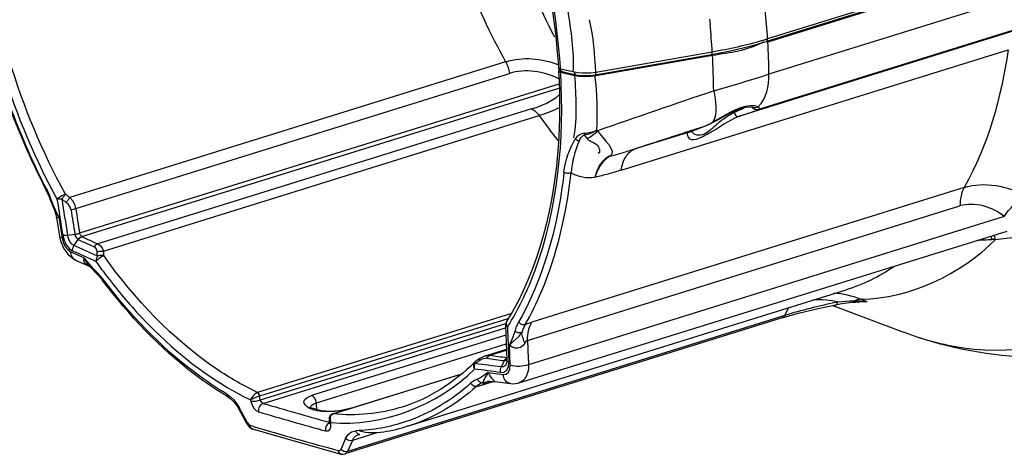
# Paper-space layout 'Sheet' of a CAD drawing. Header units: inches. Extents: x 0.2 to 10.8, y 0.2 to 8.3.
# Tile 290 of 545: x 4.683 to 5.274, y 6.307 to 6.568. Entities that reach past the tile are written whole.
import ezdxf

# ---------------------------------------------------------------- set-up
doc = ezdxf.new("R2010")
doc.units = ezdxf.units.IN
doc.header["$MEASUREMENT"] = 0
doc.layers.get('0').update_dxf_attribs({"lineweight": 5})

psp = doc.layouts.new('Sheet')

# ---------------------------------------------------------------- linework, layer by layer
at = {"color": 0, "linetype": 'ByBlock', "lineweight": -3}
for p, q in [((5.383026, 6.632987), (5.131198, 6.554615)), ((5.383747, 6.634535), (5.131919, 6.556162)), ((5.383862, 6.632614), (5.132034, 6.554241)), ((5.384553, 6.613376), (5.132725, 6.535003)), ((5.097053, 6.568091), (5.097376, 6.564934)), ((5.126638, 6.514088), (5.297163, 6.567158)), ((5.282405, 6.561821), (5.114516, 6.509572)), ((5.044075, 6.477432), (5.276221, 6.549679)), ((5.028381, 6.534651), (5.098293, 6.546852)), ((5.098711, 6.54833), (5.028799, 6.536129)), ((5.028882, 6.534202), (5.098826, 6.546409)), ((4.974641, 6.542476), (4.713001, 6.46105)), ((5.006432, 6.538608), (5.006336, 6.538836)), ((5.006818, 6.537471), (5.006451, 6.536937)), ((5.006953, 6.537531), (5.006818, 6.537471)), ((5.006953, 6.537531), (5.007465, 6.537036)), ((5.007566, 6.538082), (5.007215, 6.538175)), ((5.015935, 6.536156), (5.007566, 6.538082)), ((5.007778, 6.537296), (5.007566, 6.538082)), ((5.008333, 6.536695), (5.007778, 6.537296)), ((4.716553, 6.454462), (4.976889, 6.535482)), ((5.007465, 6.537036), (5.008499, 6.536629)), ((5.007681, 6.536171), (5.016049, 6.534245)), ((5.008499, 6.536629), (5.016868, 6.534704)), ((5.018232, 6.535771), (5.015935, 6.536156)), ((5.016049, 6.534245), (5.018864, 6.533801)), ((5.025527, 6.533779), (5.028882, 6.534202)), ((5.028799, 6.536129), (5.025854, 6.535738)), ((5.006524, 6.529105), (4.718923, 6.439599)), ((4.720219, 6.437525), (5.006548, 6.526634)), ((4.990216, 6.514154), (4.72988, 6.433134)), ((4.733189, 6.428742), (4.99483, 6.510169)), ((5.084178, 6.50013), (5.09264, 6.503278)), ((5.092639, 6.503278), (5.084395, 6.500607)), ((5.089957, 6.502319), (5.087525, 6.501428)), ((5.092568, 6.503255), (5.089957, 6.502319)), ((5.0992, 6.506346), (5.098906, 6.506188)), ((5.098906, 6.506188), (5.099271, 6.506248)), ((5.084178, 6.50013), (5.052361, 6.490228)), ((5.086054, 6.50088), (5.084178, 6.50013)), ((5.249915, 6.467046), (4.990325, 6.386257)), ((4.7012, 6.459697), (4.703349, 6.454413)), ((4.703345, 6.454428), (4.703776, 6.45339)), ((4.703349, 6.454413), (4.703442, 6.454206)), ((4.703842, 6.454629), (4.70395, 6.454388)), ((4.987768, 6.375152), (5.247359, 6.455941)), ((4.703442, 6.454206), (4.704534, 6.452106)), ((4.704534, 6.452106), (4.70638, 6.44921)), ((4.704973, 6.44894), (4.706759, 6.437767)), ((4.706224, 6.449533), (4.70638, 6.44921)), ((4.706226, 6.449534), (4.70638, 6.44921)), ((4.70638, 6.44921), (4.70837, 6.436806)), ((5.273994, 6.449515), (4.988359, 6.360622)), ((4.711646, 6.438418), (4.716045, 6.438997)), ((4.71604, 6.438996), (4.716081, 6.43886)), ((4.982626, 6.34968), (5.275639, 6.44087)), ((4.715561, 6.432152), (4.718047, 6.435783)), ((4.71797, 6.435837), (4.718047, 6.435783)), ((4.713569, 6.428487), (4.721629, 6.424807)), ((4.724861, 6.420904), (4.721629, 6.424807)), ((4.716525, 6.423458), (4.724251, 6.419944)), ((4.726272, 6.419294), (4.724861, 6.420904)), ((4.726909, 6.418606), (4.726272, 6.419294)), ((4.72583, 6.418698), (4.728751, 6.415661)), ((4.728453, 6.417067), (4.726909, 6.418606)), ((4.729278, 6.416266), (4.728453, 6.417067)), ((4.731311, 6.414059), (4.729278, 6.416266)), ((4.731856, 6.413405), (4.731311, 6.414059)), ((4.732799, 6.412202), (4.731856, 6.413405)), ((4.91578, 6.323659), (5.179043, 6.40559)), ((5.17105, 6.396271), (5.213532, 6.380155)), ((5.181161, 6.398767), (5.174138, 6.398248)), ((5.183386, 6.398832), (5.181161, 6.398767)), ((5.184718, 6.398838), (5.183386, 6.398832)), ((5.186226, 6.398819), (5.184718, 6.398838)), ((5.187907, 6.398763), (5.186226, 6.398819)), ((5.191637, 6.398448), (5.18731, 6.398411)), ((5.18798, 6.398369), (5.187511, 6.398413)), ((5.191637, 6.398448), (5.187872, 6.399926)), ((5.191637, 6.398448), (5.187907, 6.398763)), ((4.977605, 6.391226), (4.825764, 6.34397)), ((5.142279, 6.390243), (4.879803, 6.308557)), ((5.142279, 6.390243), (5.144546, 6.394854)), ((4.827003, 6.341921), (4.976102, 6.388323)), ((4.974655, 6.385238), (4.827363, 6.339399)), ((5.140636, 6.388713), (4.878213, 6.307043)), ((4.974572, 6.384266), (4.9754, 6.363356)), ((4.975184, 6.384127), (4.975765, 6.383221)), ((4.829083, 6.33738), (4.974632, 6.382677)), ((4.974795, 6.378421), (4.858195, 6.342133)), ((4.861038, 6.337702), (4.975003, 6.37317)), ((4.977449, 6.360359), (4.97697, 6.372334)), ((4.962611, 6.366029), (4.975131, 6.369925)), ((4.965184, 6.366283), (4.975154, 6.369385)), ((4.957128, 6.361771), (4.956437, 6.361314)), ((4.957039, 6.362899), (4.956581, 6.362596)), ((4.959232, 6.364362), (4.957039, 6.362899)), ((4.960656, 6.363962), (4.959114, 6.363096)), ((4.972096, 6.359269), (4.973995, 6.363072)), ((4.973993, 6.363067), (4.974105, 6.363068)), ((4.974105, 6.363068), (4.974981, 6.363289)), ((4.974981, 6.363289), (4.97555, 6.364014)), ((4.975178, 6.364501), (4.97535, 6.364593)), ((4.975349, 6.362262), (4.975227, 6.36167)), ((4.9754, 6.363356), (4.975353, 6.362289)), ((4.976322, 6.359585), (4.976584, 6.362312)), ((4.976539, 6.363402), (4.976584, 6.362312)), ((4.870768, 6.331064), (4.947064, 6.354808)), ((4.871082, 6.331095), (4.946933, 6.354701)), ((4.964069, 6.355928), (4.97305, 6.354766)), ((4.960665, 6.34854), (4.967207, 6.350576)), ((4.963751, 6.350462), (4.96495, 6.350613)), ((4.96495, 6.350613), (4.965288, 6.350633)), ((4.965266, 6.350631), (4.968089, 6.35052)), ((4.968091, 6.350518), (4.977654, 6.349265)), ((4.807378, 6.342952), (4.809467, 6.341451)), ((4.826901, 6.341885), (4.821574, 6.339534)), ((4.821574, 6.339534), (4.821756, 6.338559)), ((4.827363, 6.339399), (4.826901, 6.341885)), ((4.861399, 6.333248), (4.861038, 6.337702)), ((4.814519, 6.333959), (4.819231, 6.325171)), ((4.819645, 6.325685), (4.814929, 6.334472)), ((4.869903, 6.330302), (4.86931, 6.32908)), ((4.870879, 6.331023), (4.869903, 6.330302)), ((4.871082, 6.331095), (4.870768, 6.331064)), ((4.819645, 6.325685), (4.8204, 6.324672)), ((4.8204, 6.324672), (4.820834, 6.324334)), ((4.820834, 6.324334), (4.821278, 6.324131)), ((4.868731, 6.325787), (4.868067, 6.325325)), ((4.868189, 6.326263), (4.868801, 6.326093)), ((4.868624, 6.327808), (4.868752, 6.325911)), ((4.868625, 6.327803), (4.86886, 6.32697)), ((4.868752, 6.325911), (4.86871, 6.325236)), ((4.86886, 6.32697), (4.869738, 6.325851)), ((4.86931, 6.32908), (4.869237, 6.327518)), ((4.869237, 6.327518), (4.869738, 6.325851)), ((4.869801, 6.324909), (4.869738, 6.325851)), ((4.823216, 6.323566), (4.821278, 6.324131)), ((4.896782, 6.319584), (4.882664, 6.31519)), ((4.885109, 6.319969), (4.884648, 6.320999)), ((4.885825, 6.319217), (4.885109, 6.319969)), ((4.886199, 6.318668), (4.887102, 6.318817)), ((4.878491, 6.316413), (4.875625, 6.30978)), ((4.882664, 6.31519), (4.879803, 6.308557))]:
    psp.add_line(p, q, dxfattribs=at)
for points in [[(5.131198, 6.554615), (5.131359, 6.554686), (5.131801, 6.555252), (5.131919, 6.556162)], [(5.098292, 6.546852), (5.109497, 6.549015), (5.121516, 6.551852), (5.131198, 6.554615)], [(5.098293, 6.546852), (5.098426, 6.546919), (5.098665, 6.547437), (5.098711, 6.54833)], [(5.006336, 6.53884), (5.00666, 6.53782), (5.006953, 6.537531)], [(5.007215, 6.538175), (5.006899, 6.53829), (5.006631, 6.538433), (5.006432, 6.538608)], [(5.006451, 6.536937), (5.006748, 6.536526), (5.007681, 6.536171)], [(5.016862, 6.534705), (5.01672, 6.534751), (5.016174, 6.535268), (5.015935, 6.536156)], [(5.016862, 6.534705), (5.018154, 6.534459), (5.021029, 6.534182), (5.024109, 6.534189), (5.027156, 6.534462), (5.028381, 6.534651)], [(5.025854, 6.535738), (5.023076, 6.535573), (5.020574, 6.535591), (5.018232, 6.535771)], [(5.018864, 6.533801), (5.022105, 6.533643), (5.025527, 6.533779)], [(5.028381, 6.534651), (5.028515, 6.534718), (5.028754, 6.535236), (5.028799, 6.536129)], [(5.099271, 6.506248), (5.101958, 6.507663), (5.106591, 6.510183), (5.111155, 6.512543), (5.115377, 6.514324), (5.118681, 6.515201), (5.120934, 6.515402), (5.122502, 6.515265), (5.122999, 6.515146)], [(5.092639, 6.503278), (5.094959, 6.504191), (5.097836, 6.505526), (5.099273, 6.506249)], [(5.021706, 6.499539), (5.02014, 6.499204), (5.018713, 6.498487), (5.017451, 6.497478), (5.016338, 6.496239)], [(5.018758, 6.494813), (5.019228, 6.49583), (5.019768, 6.496742), (5.020406, 6.49752), (5.021166, 6.498134), (5.02208, 6.498466)], [(5.029447, 6.50142), (5.027058, 6.500118), (5.024549, 6.499118), (5.02208, 6.498466)], [(4.698436, 6.466091), (4.69912, 6.464711), (4.700536, 6.461454), (4.701199, 6.459697)], [(4.705311, 6.460059), (4.705916, 6.460629), (4.706646, 6.461181), (4.707451, 6.461698), (4.708329, 6.462186), (4.709312, 6.462651), (4.710341, 6.463037)], [(4.716553, 6.454462), (4.715941, 6.456754), (4.714746, 6.459), (4.713001, 6.46105)], [(4.713683, 6.453781), (4.713214, 6.455289), (4.712265, 6.456749), (4.710878, 6.458041)], [(4.703776, 6.45339), (4.704607, 6.450753), (4.704973, 6.44894)], [(4.70638, 6.44921), (4.705512, 6.448775), (4.705065, 6.448748), (4.704973, 6.44894)], [(4.706759, 6.437767), (4.707418, 6.434924), (4.709203, 6.430667), (4.711849, 6.426944), (4.715222, 6.424146), (4.716512, 6.423464)], [(4.70837, 6.436806), (4.709089, 6.434118), (4.710291, 6.431669), (4.711839, 6.429717), (4.713569, 6.428487)], [(4.708756, 6.438442), (4.70955, 6.435406), (4.710915, 6.432599), (4.712687, 6.430373), (4.714637, 6.429001)], [(4.715561, 6.432153), (4.714269, 6.433093), (4.713096, 6.434584), (4.71219, 6.436439), (4.711646, 6.438418)], [(4.716045, 6.438997), (4.717099, 6.439159), (4.718062, 6.439392), (4.718909, 6.439686)], [(4.716081, 6.43886), (4.716524, 6.437605), (4.717198, 6.436527), (4.71797, 6.435837)], [(4.720224, 6.437526), (4.719739, 6.437998), (4.719272, 6.438746), (4.718928, 6.439601)], [(4.72943, 6.428351), (4.729145, 6.429736), (4.728532, 6.430775), (4.727658, 6.431416)], [(4.72988, 6.433134), (4.731285, 6.432201), (4.732418, 6.43072), (4.733189, 6.428742)], [(4.72422, 6.419958), (4.723863, 6.420131), (4.722614, 6.420957), (4.72178, 6.421998), (4.72144, 6.423284), (4.721628, 6.424807)], [(4.725824, 6.418706), (4.725177, 6.419474), (4.724461, 6.420402), (4.72384, 6.421264), (4.7233, 6.422053), (4.722832, 6.422773), (4.722426, 6.423427), (4.722046, 6.424067), (4.721628, 6.424807)], [(4.728725, 6.422589), (4.729496, 6.423633), (4.730669, 6.424695), (4.73204, 6.425593), (4.733375, 6.426174)], [(4.724223, 6.419965), (4.724422, 6.419863), (4.724949, 6.419517), (4.725568, 6.418977), (4.725824, 6.418706)], [(4.728751, 6.415661), (4.72849, 6.416069), (4.728453, 6.417067)], [(4.728763, 6.41565), (4.730047, 6.414375), (4.731979, 6.412171), (4.732737, 6.411199)], [(4.732738, 6.411199), (4.732651, 6.411378), (4.732799, 6.412202)], [(5.140636, 6.388713), (5.149559, 6.391299), (5.161321, 6.394216), (5.172906, 6.396663)], [(5.172907, 6.396663), (5.173635, 6.397159), (5.174138, 6.398248)], [(5.172907, 6.396663), (5.176367, 6.39729), (5.180978, 6.397943), (5.183182, 6.398168)], [(5.183182, 6.398168), (5.183292, 6.398312), (5.183386, 6.398832)], [(5.183182, 6.398168), (5.184567, 6.398277), (5.18731, 6.398411)], [(5.187872, 6.399926), (5.185642, 6.399683), (5.183386, 6.398832)], [(5.191637, 6.398448), (5.191374, 6.398386), (5.191057, 6.398339), (5.190654, 6.398304), (5.190156, 6.398285), (5.189551, 6.398287), (5.188829, 6.398313), (5.18798, 6.398369)], [(5.140636, 6.388713), (5.141477, 6.389182), (5.142279, 6.390243)], [(4.975176, 6.386535), (4.975101, 6.386404), (4.97489, 6.385718), (4.974913, 6.38496), (4.975184, 6.384127)], [(4.98642, 6.384703), (4.987765, 6.385309), (4.989072, 6.385829), (4.990325, 6.386257)], [(4.97697, 6.372334), (4.978841, 6.374173), (4.980764, 6.375968), (4.982688, 6.377804), (4.984261, 6.379819)], [(4.986166, 6.373634), (4.984979, 6.372061), (4.983581, 6.370996), (4.982011, 6.370486), (4.980313, 6.370549), (4.978581, 6.371193), (4.97697, 6.372334)], [(4.986166, 6.373634), (4.986672, 6.374369), (4.987217, 6.374909), (4.987768, 6.375152)], [(4.962615, 6.366025), (4.962349, 6.365938), (4.960014, 6.364853), (4.959231, 6.364361)], [(4.962612, 6.366029), (4.963463, 6.366238), (4.965184, 6.366283)], [(4.955951, 6.362081), (4.955315, 6.360874), (4.955343, 6.359471), (4.955956, 6.358031)], [(4.963289, 6.364472), (4.96208, 6.364423), (4.960656, 6.363962)], [(4.975227, 6.36167), (4.974549, 6.360262), (4.973461, 6.359433), (4.972096, 6.359269)], [(4.97305, 6.354766), (4.974879, 6.354986), (4.976313, 6.35609), (4.977206, 6.357944), (4.977449, 6.360359)], [(4.973996, 6.363072), (4.974541, 6.363896), (4.975178, 6.364501)], [(4.964069, 6.355928), (4.962738, 6.35496), (4.962202, 6.354574), (4.961607, 6.354151), (4.960968, 6.353714), (4.960329, 6.3533), (4.959733, 6.352941), (4.95919, 6.352639), (4.958704, 6.352393), (4.958217, 6.352172), (4.957662, 6.351947)], [(4.964069, 6.355928), (4.963783, 6.355439), (4.962567, 6.353344)], [(4.964069, 6.355928), (4.965105, 6.354058), (4.966169, 6.352568), (4.967081, 6.351503), (4.967735, 6.350846), (4.968062, 6.350548)], [(4.971585, 6.355996), (4.973658, 6.356214), (4.975305, 6.35746), (4.976322, 6.359585)], [(4.957662, 6.351947), (4.957278, 6.351792), (4.956862, 6.35161), (4.956411, 6.351393), (4.95592, 6.351131), (4.955389, 6.350817), (4.954821, 6.35044), (4.954223, 6.349993), (4.953605, 6.34947)], [(4.957306, 6.34768), (4.955994, 6.347657), (4.954654, 6.348306), (4.953605, 6.34947)], [(4.960686, 6.349839), (4.96037, 6.349705), (4.960026, 6.349546), (4.959652, 6.349356), (4.959244, 6.349129), (4.958802, 6.348855), (4.958327, 6.348526), (4.957826, 6.348137), (4.957306, 6.347679)], [(4.960688, 6.34984), (4.959522, 6.349986), (4.958439, 6.35074), (4.957663, 6.351947)], [(4.962567, 6.353344), (4.962218, 6.352718), (4.961893, 6.35209), (4.961617, 6.351507), (4.961392, 6.351009), (4.961216, 6.350604), (4.961075, 6.350287), (4.960916, 6.35004), (4.96069, 6.34984)], [(4.97766, 6.349264), (4.979018, 6.349166), (4.982246, 6.349572), (4.982629, 6.349684)], [(4.808166, 6.341192), (4.807966, 6.341337), (4.807517, 6.342013), (4.807378, 6.342952)], [(4.82556, 6.343898), (4.824384, 6.343234), (4.823199, 6.34218), (4.822202, 6.340881), (4.821574, 6.339534)], [(4.861038, 6.337702), (4.86073, 6.339186), (4.860085, 6.340542), (4.859197, 6.341575), (4.858195, 6.342133)], [(4.808169, 6.34119), (4.809266, 6.340446), (4.811488, 6.338359), (4.813595, 6.335542), (4.814518, 6.333959)], [(4.809467, 6.341451), (4.811457, 6.339498), (4.813296, 6.33715), (4.814929, 6.334472)], [(4.821756, 6.338559), (4.822403, 6.336446), (4.823484, 6.334538), (4.824848, 6.333096), (4.826303, 6.33231)], [(4.829083, 6.33738), (4.828431, 6.337769), (4.827802, 6.338502), (4.827363, 6.339399)], [(4.814518, 6.333959), (4.814553, 6.3341), (4.814929, 6.334472)], [(4.87052, 6.330976), (4.869361, 6.330157), (4.868748, 6.329013), (4.868625, 6.3278)], [(4.819231, 6.325171), (4.819267, 6.325313), (4.819645, 6.325685)], [(4.819231, 6.325171), (4.819392, 6.324886), (4.820706, 6.323256), (4.822369, 6.322203), (4.822777, 6.322062)], [(4.866473, 6.320897), (4.867881, 6.32088), (4.868996, 6.321635), (4.869663, 6.323047), (4.869801, 6.324909)], [(4.822777, 6.322062), (4.822171, 6.322381), (4.821582, 6.323119), (4.821278, 6.324131)], [(4.822784, 6.32206), (4.839911, 6.317097), (4.858356, 6.311857), (4.875736, 6.307016)], [(4.878491, 6.316413), (4.880023, 6.318841), (4.882118, 6.320403), (4.884648, 6.320999)], [(4.882664, 6.31519), (4.883528, 6.316727), (4.884667, 6.317883), (4.886044, 6.318617), (4.8862, 6.318669)], [(4.887102, 6.318817), (4.886699, 6.318845), (4.885825, 6.319217)], [(4.882664, 6.31519), (4.881628, 6.315024), (4.880481, 6.315195), (4.879383, 6.315681), (4.878491, 6.316413)], [(4.874234, 6.309085), (4.874511, 6.309038), (4.87475, 6.309047), (4.874955, 6.309098), (4.875131, 6.309182), (4.875282, 6.309292), (4.875413, 6.309427), (4.875527, 6.309589), (4.875625, 6.30978)], [(4.875736, 6.307017), (4.87511, 6.307341), (4.874532, 6.308075), (4.874234, 6.309085)], [(4.879803, 6.308557), (4.878765, 6.308389), (4.877616, 6.308561), (4.876518, 6.309047), (4.875625, 6.30978)], [(4.875736, 6.307017), (4.877156, 6.306856), (4.878225, 6.307047)], [(4.878225, 6.307047), (4.878312, 6.307076), (4.878695, 6.307258), (4.879027, 6.307498), (4.879319, 6.307791), (4.879577, 6.308141), (4.879803, 6.308557)]]:
    psp.add_lwpolyline(points, dxfattribs=at)
for centre, radius, start, end in [((4.668495, 6.527473), 0.464312, 3.542474, 5.716126), ((4.644758, 6.520192), 0.454824, 3.546891, 5.645407), ((4.689608, 6.528707), 0.443163, 0.81399, 3.303008), ((4.666644, 6.521444), 0.432902, 0.474553, 3.305976), ((4.627786, 6.51431), 0.380523, 3.581675, 3.713156), ((4.572246, 8.340147), 1.890156, 286.198373, 287.249029), ((12.205687, -14.234704), 21.942286, 108.8963215, 109.08882), ((5.268761, 6.702046), 0.334448, 215.009662, 218.199767), ((5.04843, 6.519767), 0.0264, 224.025134, 225.190373), ((4.653611, 6.443407), 0.05079, 26.834608, 27.284468), ((10.521278, 7.37589), 5.887633, 188.9487941, 189.1618172), ((10.524945, 7.375891), 5.888404, 188.94755, 189.1608502), ((5.005717, 6.61795), 0.341785, 217.011988, 217.137654), ((5.267473, 5.942544), 0.465164, 101.574882, 101.764241), ((4.978569, 6.384416), 0.004, 147.99702, 182.157733), ((10.445626, 6.58698), 5.473655, 182.133351, 182.340969), ((4.958786, 6.359259), 0.004, 123.451842, 135.14509), ((4.96617, 6.331723), 0.018928, 92.733842, 97.123107), ((5.779293, 9.605654), 3.403603, 253.788873, 254.473257), ((5.75204, 9.514324), 3.313942, 253.778797, 254.500799), ((5.799574, 9.666865), 3.48295, 253.720345, 254.592815)]:
    psp.add_arc(centre, radius, start, end, dxfattribs=at)
for points in [[(4.956129, 6.711488), (4.984893, 6.658906), (5.00259, 6.598653), (5.006336, 6.538836)], [(5.007511, 6.538953), (5.00362, 6.598903), (4.985892, 6.659245), (4.957157, 6.712004)], [(5.004143, 6.557236), (4.985768, 6.592243), (4.972167, 6.630129), (4.963777, 6.668765)], [(4.93322, 6.650411), (4.941977, 6.612883), (4.955909, 6.576154), (4.974641, 6.542476)], [(4.654555, 6.634618), (4.65817, 6.57686), (4.674671, 6.518779), (4.701375, 6.467437)], [(4.710341, 6.463037), (4.682677, 6.513607), (4.665357, 6.571261), (4.660834, 6.628726)], [(4.659465, 6.575721), (4.667517, 6.537783), (4.680657, 6.500559), (4.698436, 6.466091)], [(4.698751, 6.46669), (4.681084, 6.500941), (4.668028, 6.53793), (4.660027, 6.575629)], [(5.011901, 6.573347), (5.01377, 6.561194), (5.015752, 6.548873), (5.015075, 6.536595)], [(5.028799, 6.536129), (5.02814, 6.546712), (5.027415, 6.557381), (5.025057, 6.567719)], [(5.12874, 6.555201), (5.118887, 6.552309), (5.108826, 6.550095), (5.098711, 6.54833)], [(5.098826, 6.546409), (5.10909, 6.5482), (5.119999, 6.549187), (5.129069, 6.554317)], [(5.276221, 6.549679), (5.272236, 6.521049), (5.264081, 6.492244), (5.249915, 6.467046)], [(4.974639, 6.54248), (4.984735, 6.545622), (4.996554, 6.544738), (5.006307, 6.540654)], [(5.006606, 6.532309), (4.997678, 6.536728), (4.986357, 6.53858), (4.976889, 6.535482)], [(5.016049, 6.534245), (5.016764, 6.521825), (5.017646, 6.509167), (5.015412, 6.496928)], [(5.029447, 6.50142), (5.029736, 6.512368), (5.029925, 6.523431), (5.028249, 6.534254)], [(5.126257, 6.515451), (5.131205, 6.52021), (5.132822, 6.528139), (5.132725, 6.535003)], [(4.990216, 6.514154), (4.996126, 6.515994), (5.002061, 6.518541), (5.006779, 6.522547)], [(5.099531, 6.525029), (5.100636, 6.51889), (5.10228, 6.511625), (5.098993, 6.506323)], [(5.121407, 6.515972), (5.113362, 6.515365), (5.106296, 6.510185), (5.0992, 6.506346)], [(5.083663, 6.499193), (5.084738, 6.488396), (5.10426, 6.506028), (5.114516, 6.509572)], [(5.009674, 6.476293), (5.010457, 6.483259), (5.012952, 6.490102), (5.016337, 6.49624)], [(5.029825, 6.501036), (5.032989, 6.496326), (5.042068, 6.488774), (5.037278, 6.485732)], [(5.084396, 6.500608), (5.073718, 6.497148), (5.063039, 6.493689), (5.052361, 6.490228)], [(5.018757, 6.494813), (5.016215, 6.488813), (5.014373, 6.482361), (5.013975, 6.475857)], [(5.249915, 6.467046), (5.261785, 6.470764), (5.276152, 6.468109), (5.286855, 6.461772)], [(5.273994, 6.449515), (5.277047, 6.45459), (5.281591, 6.45906), (5.286855, 6.461772)], [(5.273994, 6.449515), (5.266974, 6.455358), (5.256079, 6.458655), (5.247359, 6.455941)], [(5.187872, 6.399926), (5.217327, 6.400513), (5.248025, 6.414794), (5.268618, 6.435863)], [(5.207655, 6.419451), (5.198888, 6.413497), (5.189162, 6.408739), (5.179043, 6.40559)], [(5.187872, 6.399926), (5.182726, 6.40196), (5.177183, 6.403169), (5.171659, 6.403497)], [(5.172633, 6.397937), (5.162414, 6.395809), (5.152245, 6.393345), (5.142279, 6.390243)], [(5.360511, 6.374092), (5.313691, 6.359521), (5.259378, 6.362763), (5.213532, 6.380155)], [(4.955951, 6.362081), (4.943928, 6.350006), (4.928744, 6.340255), (4.912472, 6.335197)], [(4.869738, 6.325851), (4.900302, 6.323236), (4.934312, 6.336293), (4.955956, 6.358031)], [(4.953605, 6.34947), (4.942462, 6.339407), (4.929104, 6.33127), (4.914878, 6.326468)], [(4.957306, 6.34768), (4.945438, 6.336962), (4.931049, 6.328411), (4.91578, 6.323659)], [(4.879583, 6.333799), (4.87286, 6.33248), (4.865593, 6.33167), (4.859032, 6.333639)], [(4.912471, 6.335196), (4.899232, 6.331081), (4.884884, 6.329791), (4.871082, 6.331095)], [(4.914878, 6.326468), (4.905176, 6.323193), (4.894882, 6.321364), (4.884648, 6.320999)], [(4.91578, 6.323659), (4.90657, 6.320792), (4.896334, 6.318219), (4.887, 6.32065)]]:
    psp.add_open_spline(points, degree=3, dxfattribs=at)
for points, knots in [([(5.13084, 6.55583), (5.130492, 6.555724), (5.129793, 6.555512), (5.129092, 6.555305), (5.12874, 6.555201)], [0, 0, 0, 0, 0.4979526, 1, 1, 1, 1]), ([(5.131919, 6.556162), (5.13174, 6.556107), (5.131381, 6.555995), (5.131021, 6.555885), (5.13084, 6.55583)], [0, 0, 0, 0, 0.4988939, 1, 1, 1, 1]), ([(5.129069, 6.554317), (5.129129, 6.554352), (5.129248, 6.55442), (5.129367, 6.55449), (5.129426, 6.554525)], [0, 0, 0, 0, 0.502355, 1, 1, 1, 1]), ([(4.974641, 6.542476), (4.975239, 6.541403), (4.976214, 6.539125), (4.976747, 6.536706), (4.976889, 6.535482)], [0, 0, 0, 0, 0.499283, 1, 1, 1, 1]), ([(5.00645, 6.536937), (5.007276, 6.52258), (5.007307, 6.471152), (4.994907, 6.418109), (4.975177, 6.386536)], [0, 0, 0, 0, 0.2786372, 1, 1, 1, 1]), ([(4.977118, 6.385425), (4.983096, 6.395337), (5.005131, 6.44245), (5.009987, 6.496094), (5.007681, 6.536171)], [0, 0, 0, 0, 0.2238167, 1, 1, 1, 1]), ([(4.990216, 6.514154), (4.991101, 6.513794), (4.992846, 6.512635), (4.9942, 6.511067), (4.99483, 6.510169)], [0, 0, 0, 0, 0.4654786, 1, 1, 1, 1]), ([(5.006843, 6.514825), (5.005028, 6.513944), (5.001075, 6.512245), (4.997009, 6.510843), (4.994832, 6.510166)], [0, 0, 0, 0, 0.4694208, 1, 1, 1, 1]), ([(5.111672, 6.512004), (5.112831, 6.512518), (5.114938, 6.513483), (5.117015, 6.514514), (5.117943, 6.515007)], [0, 0, 0, 0, 0.54671, 1, 1, 1, 1]), ([(5.123046, 6.516028), (5.122782, 6.516031), (5.122235, 6.516024), (5.121689, 6.515993), (5.121407, 6.515972)], [0, 0, 0, 0, 0.4820999, 1, 1, 1, 1]), ([(5.122443, 6.51521), (5.12256, 6.515082), (5.12281, 6.514838), (5.123089, 6.514629), (5.123235, 6.514534)], [0, 0, 0, 0, 0.4982071, 1, 1, 1, 1]), ([(5.126257, 6.515451), (5.125875, 6.515674), (5.124786, 6.515943), (5.123698, 6.51602), (5.123046, 6.516028)], [0, 0, 0, 0, 0.4041717, 1, 1, 1, 1]), ([(5.126257, 6.515451), (5.125816, 6.515187), (5.124754, 6.5148), (5.123616, 6.514929), (5.123069, 6.515123)], [0, 0, 0, 0, 0.4696699, 1, 1, 1, 1]), ([(5.12319, 6.512653), (5.123881, 6.512909), (5.12615, 6.513485), (5.124903, 6.513482), (5.12474, 6.513439)], [0, 0, 0, 0, 0.8134068, 1, 1, 1, 1]), ([(5.123235, 6.514534), (5.123752, 6.514198), (5.124903, 6.513785), (5.126109, 6.513914), (5.126638, 6.514088)], [0, 0, 0, 0, 0.5251396, 1, 1, 1, 1]), ([(5.126258, 6.515451), (5.126559, 6.515274), (5.127232, 6.514883), (5.126848, 6.514191), (5.126638, 6.514088)], [0, 0, 0, 0, 0.5989988, 1, 1, 1, 1]), ([(5.101926, 6.505413), (5.103496, 6.506729), (5.106572, 6.509177), (5.109951, 6.511241), (5.111672, 6.512005)], [0, 0, 0, 0, 0.5209372, 1, 1, 1, 1]), ([(5.111672, 6.512004), (5.112003, 6.511284), (5.112642, 6.510154), (5.11402, 6.50943), (5.114516, 6.509572)], [0, 0, 0, 0, 0.6059422, 1, 1, 1, 1]), ([(5.114516, 6.509572), (5.116091, 6.510119), (5.118987, 6.511134), (5.121877, 6.512166), (5.12319, 6.512653)], [0, 0, 0, 0, 0.5437329, 1, 1, 1, 1]), ([(5.092537, 6.498626), (5.094048, 6.499093), (5.096893, 6.501096), (5.099428, 6.50329), (5.1008, 6.50446)], [0, 0, 0, 0, 0.4672816, 1, 1, 1, 1]), ([(5.092568, 6.503255), (5.093247, 6.503497), (5.094622, 6.504051), (5.095962, 6.504683), (5.096644, 6.50502)], [0, 0, 0, 0, 0.4868788, 1, 1, 1, 1]), ([(5.096644, 6.50502), (5.097019, 6.505206), (5.097776, 6.50559), (5.098527, 6.505985), (5.098906, 6.506188)], [0, 0, 0, 0, 0.493928, 1, 1, 1, 1]), ([(5.098993, 6.506323), (5.098979, 6.5063), (5.09895, 6.506255), (5.098921, 6.50621), (5.098906, 6.506188)], [0, 0, 0, 0, 0.5029111, 1, 1, 1, 1]), ([(5.1008, 6.50446), (5.100987, 6.504619), (5.101362, 6.504938), (5.101738, 6.505255), (5.101926, 6.505413)], [0, 0, 0, 0, 0.5002714, 1, 1, 1, 1]), ([(5.018758, 6.494813), (5.018295, 6.494922), (5.017406, 6.49529), (5.016652, 6.495889), (5.016338, 6.496239)], [0, 0, 0, 0, 0.5029505, 1, 1, 1, 1]), ([(5.02208, 6.498466), (5.022005, 6.498629), (5.021866, 6.498983), (5.021757, 6.499346), (5.021706, 6.499539)], [0, 0, 0, 0, 0.4740342, 1, 1, 1, 1]), ([(5.021707, 6.499538), (5.023034, 6.499637), (5.025675, 6.500074), (5.02822, 6.500902), (5.029447, 6.50142)], [0, 0, 0, 0, 0.4998619, 1, 1, 1, 1]), ([(5.023512, 6.496474), (5.023261, 6.496797), (5.022771, 6.497452), (5.022306, 6.498125), (5.02208, 6.498466)], [0, 0, 0, 0, 0.4994387, 1, 1, 1, 1]), ([(5.023512, 6.496474), (5.02466, 6.496964), (5.026926, 6.498308), (5.028889, 6.500049), (5.029824, 6.501037)], [0, 0, 0, 0, 0.4784014, 1, 1, 1, 1]), ([(5.023512, 6.496474), (5.025297, 6.494186), (5.030404, 6.494523), (5.031483, 6.487818), (5.030277, 6.487459)], [0, 0, 0, 0, 0.6975084, 1, 1, 1, 1]), ([(5.084178, 6.50013), (5.084007, 6.500053), (5.083698, 6.499782), (5.083645, 6.499381), (5.083663, 6.499193)], [0, 0, 0, 0, 0.4991103, 1, 1, 1, 1]), ([(5.092537, 6.498625), (5.091222, 6.498217), (5.088494, 6.498314), (5.086527, 6.500123), (5.086027, 6.501089)], [0, 0, 0, 0, 0.5586336, 1, 1, 1, 1]), ([(5.037278, 6.485732), (5.039785, 6.486425), (5.044826, 6.487879), (5.049839, 6.489428), (5.052361, 6.490228)], [0, 0, 0, 0, 0.4956823, 1, 1, 1, 1]), ([(5.044075, 6.477432), (5.044475, 6.480312), (5.045952, 6.485549), (5.050143, 6.489415), (5.052361, 6.490228)], [0, 0, 0, 0, 0.5517125, 1, 1, 1, 1]), ([(5.037278, 6.485733), (5.035123, 6.484563), (5.031195, 6.480764), (5.029103, 6.475829), (5.028394, 6.473125)], [0, 0, 0, 0, 0.467397, 1, 1, 1, 1]), ([(5.028394, 6.473125), (5.02898, 6.475777), (5.030738, 6.480556), (5.034248, 6.484412), (5.036205, 6.485592)], [0, 0, 0, 0, 0.5430696, 1, 1, 1, 1]), ([(5.037278, 6.485732), (5.037103, 6.485695), (5.036747, 6.485633), (5.036387, 6.485601), (5.036206, 6.485592)], [0, 0, 0, 0, 0.4962185, 1, 1, 1, 1]), ([(5.009676, 6.476292), (5.00873, 6.467871), (5.003948, 6.436741), (4.993757, 6.406159), (4.98241, 6.386101)], [0, 0, 0, 0, 0.2688621, 1, 1, 1, 1]), ([(4.98642, 6.384703), (4.99006, 6.391138), (5.004, 6.419866), (5.011244, 6.451537), (5.013977, 6.475859)], [0, 0, 0, 0, 0.2319997, 1, 1, 1, 1]), ([(5.009676, 6.476292), (5.010326, 6.475945), (5.011782, 6.475593), (5.013283, 6.475643), (5.013977, 6.475859)], [0, 0, 0, 0, 0.5037527, 1, 1, 1, 1]), ([(5.013977, 6.475859), (5.016067, 6.47468), (5.020816, 6.472957), (5.025858, 6.472826), (5.028394, 6.473125)], [0, 0, 0, 0, 0.4844699, 1, 1, 1, 1]), ([(5.044075, 6.477432), (5.04146, 6.476619), (5.03626, 6.475081), (5.031007, 6.473733), (5.028394, 6.473125)], [0, 0, 0, 0, 0.5051599, 1, 1, 1, 1]), ([(4.698751, 6.46669), (4.698647, 6.466587), (4.698489, 6.466429), (4.698397, 6.466168), (4.698436, 6.466091)], [0, 0, 0, 0, 0.6302432, 1, 1, 1, 1]), ([(4.698932, 6.466335), (4.69908, 6.466041), (4.699372, 6.465449), (4.699653, 6.464853), (4.699791, 6.464553)], [0, 0, 0, 0, 0.4993791, 1, 1, 1, 1]), ([(4.701375, 6.467437), (4.702019, 6.466199), (4.703318, 6.463732), (4.704643, 6.46128), (4.705311, 6.460059)], [0, 0, 0, 0, 0.5008067, 1, 1, 1, 1]), ([(5.249915, 6.467046), (5.249035, 6.46548), (5.247736, 6.461814), (5.247365, 6.457973), (5.247359, 6.455941)], [0, 0, 0, 0, 0.4691344, 1, 1, 1, 1]), ([(4.699791, 6.464553), (4.699963, 6.464179), (4.700298, 6.463427), (4.700617, 6.462667), (4.700773, 6.462285)], [0, 0, 0, 0, 0.4990339, 1, 1, 1, 1]), ([(4.700773, 6.462285), (4.700933, 6.461892), (4.701245, 6.461103), (4.70154, 6.460307), (4.701684, 6.459906)], [0, 0, 0, 0, 0.4988403, 1, 1, 1, 1]), ([(4.710341, 6.463037), (4.710039, 6.462546), (4.709347, 6.461538), (4.708604, 6.460567), (4.708196, 6.460066)], [0, 0, 0, 0, 0.4712932, 1, 1, 1, 1]), ([(4.710341, 6.463037), (4.710782, 6.462703), (4.711667, 6.462038), (4.712556, 6.461379), (4.713001, 6.46105)], [0, 0, 0, 0, 0.4999532, 1, 1, 1, 1]), ([(4.713001, 6.46105), (4.712703, 6.460554), (4.712018, 6.459534), (4.711282, 6.458549), (4.710878, 6.458041)], [0, 0, 0, 0, 0.4709102, 1, 1, 1, 1]), ([(5.268618, 6.435863), (5.276821, 6.436664), (5.296611, 6.437446), (5.292557, 6.457123), (5.288288, 6.460876)], [0, 0, 0, 0, 0.5918088, 1, 1, 1, 1]), ([(4.701685, 6.459906), (4.701566, 6.45986), (4.70146, 6.459766), (4.701197, 6.459745), (4.7012, 6.459697)], [0, 0, 0, 0, 0.7250204, 1, 1, 1, 1]), ([(4.701685, 6.459906), (4.701895, 6.459321), (4.702334, 6.458158), (4.702808, 6.457008), (4.703052, 6.456436)], [0, 0, 0, 0, 0.500002, 1, 1, 1, 1]), ([(4.703052, 6.456436), (4.70318, 6.456133), (4.703441, 6.45553), (4.703707, 6.454929), (4.703842, 6.454629)], [0, 0, 0, 0, 0.5004014, 1, 1, 1, 1]), ([(4.70395, 6.454388), (4.704064, 6.454135), (4.704293, 6.453629), (4.704525, 6.453125), (4.704641, 6.452874)], [0, 0, 0, 0, 0.5001984, 1, 1, 1, 1]), ([(4.708196, 6.460066), (4.707662, 6.459997), (4.706699, 6.459925), (4.705728, 6.459973), (4.705311, 6.460059)], [0, 0, 0, 0, 0.5585169, 1, 1, 1, 1]), ([(4.710878, 6.458041), (4.710429, 6.458376), (4.709533, 6.459048), (4.708641, 6.459726), (4.708196, 6.460066)], [0, 0, 0, 0, 0.5000334, 1, 1, 1, 1]), ([(4.713683, 6.453781), (4.714197, 6.453847), (4.715166, 6.454028), (4.716117, 6.454296), (4.716553, 6.454462)], [0, 0, 0, 0, 0.5258499, 1, 1, 1, 1]), ([(4.716553, 6.454462), (4.716945, 6.451984), (4.717732, 6.447029), (4.718525, 6.442076), (4.718923, 6.439599)], [0, 0, 0, 0, 0.5000651, 1, 1, 1, 1]), ([(4.704641, 6.452874), (4.7049, 6.452314), (4.705424, 6.451199), (4.705956, 6.450087), (4.706224, 6.449533)], [0, 0, 0, 0, 0.500283, 1, 1, 1, 1]), ([(4.713683, 6.453781), (4.714074, 6.451315), (4.714858, 6.446387), (4.715649, 6.44146), (4.716045, 6.438997)], [0, 0, 0, 0, 0.5001366, 1, 1, 1, 1]), ([(4.706761, 6.437767), (4.706802, 6.437516), (4.707364, 6.437025), (4.707984, 6.436885), (4.70837, 6.436806)], [0, 0, 0, 0, 0.3920113, 1, 1, 1, 1]), ([(4.708756, 6.43844), (4.709174, 6.438347), (4.710147, 6.438286), (4.711112, 6.438352), (4.711646, 6.438418)], [0, 0, 0, 0, 0.4426518, 1, 1, 1, 1]), ([(4.716081, 6.43886), (4.716591, 6.438935), (4.717554, 6.439134), (4.718497, 6.439423), (4.718928, 6.439601)], [0, 0, 0, 0, 0.5252076, 1, 1, 1, 1]), ([(4.71797, 6.435837), (4.718256, 6.436245), (4.718928, 6.436939), (4.719785, 6.437409), (4.720224, 6.437526)], [0, 0, 0, 0, 0.5228756, 1, 1, 1, 1]), ([(4.718047, 6.435783), (4.718329, 6.436195), (4.718991, 6.436897), (4.719842, 6.437379), (4.720278, 6.4375)], [0, 0, 0, 0, 0.5242785, 1, 1, 1, 1]), ([(4.720219, 6.437525), (4.721828, 6.436791), (4.725047, 6.435326), (4.728268, 6.433864), (4.72988, 6.433134)], [0, 0, 0, 0, 0.4996463, 1, 1, 1, 1]), ([(5.265945, 6.437935), (5.26603, 6.437623), (5.266201, 6.436911), (5.266348, 6.436194), (5.266426, 6.435793)], [0, 0, 0, 0, 0.4425586, 1, 1, 1, 1]), ([(5.267669, 6.438485), (5.267851, 6.438135), (5.268195, 6.437267), (5.268471, 6.436378), (5.268618, 6.435863)], [0, 0, 0, 0, 0.4240543, 1, 1, 1, 1]), ([(4.714637, 6.429001), (4.714607, 6.429544), (4.714758, 6.430667), (4.715242, 6.431687), (4.715561, 6.432153)], [0, 0, 0, 0, 0.4906139, 1, 1, 1, 1]), ([(4.72964, 6.425748), (4.727289, 6.426813), (4.722594, 6.428943), (4.717903, 6.431082), (4.715561, 6.432152)], [0, 0, 0, 0, 0.5005376, 1, 1, 1, 1]), ([(4.71805, 6.435788), (4.71965, 6.435058), (4.722851, 6.433599), (4.726055, 6.432143), (4.727658, 6.431416)], [0, 0, 0, 0, 0.4996409, 1, 1, 1, 1]), ([(4.72988, 6.433134), (4.729446, 6.433012), (4.728598, 6.43253), (4.727938, 6.431828), (4.727658, 6.431416)], [0, 0, 0, 0, 0.4755411, 1, 1, 1, 1]), ([(5.257796, 6.435414), (5.259231, 6.4355), (5.262107, 6.435647), (5.264985, 6.435751), (5.266426, 6.435793)], [0, 0, 0, 0, 0.4991945, 1, 1, 1, 1]), ([(5.268618, 6.435863), (5.268254, 6.43585), (5.267523, 6.435826), (5.266793, 6.435804), (5.266426, 6.435793)], [0, 0, 0, 0, 0.4987219, 1, 1, 1, 1]), ([(4.716512, 6.423464), (4.715627, 6.423871), (4.714093, 6.425411), (4.713626, 6.427448), (4.713569, 6.428487)], [0, 0, 0, 0, 0.4834434, 1, 1, 1, 1]), ([(4.728725, 6.422589), (4.726372, 6.423655), (4.721675, 6.425788), (4.71698, 6.42793), (4.714637, 6.429001)], [0, 0, 0, 0, 0.5005422, 1, 1, 1, 1]), ([(4.72964, 6.425748), (4.729322, 6.42528), (4.728841, 6.424258), (4.728693, 6.423133), (4.728725, 6.422589)], [0, 0, 0, 0, 0.5094914, 1, 1, 1, 1]), ([(4.72943, 6.428351), (4.730004, 6.428619), (4.731265, 6.428941), (4.732563, 6.428882), (4.733189, 6.428742)], [0, 0, 0, 0, 0.4965193, 1, 1, 1, 1]), ([(4.72964, 6.425748), (4.729602, 6.426181), (4.72953, 6.427049), (4.729463, 6.427917), (4.72943, 6.428351)], [0, 0, 0, 0, 0.499454, 1, 1, 1, 1]), ([(4.733375, 6.426174), (4.732751, 6.426307), (4.73146, 6.426353), (4.730209, 6.42602), (4.72964, 6.425748)], [0, 0, 0, 0, 0.5030273, 1, 1, 1, 1]), ([(4.733189, 6.428742), (4.733218, 6.428314), (4.733277, 6.427457), (4.733342, 6.426601), (4.733375, 6.426174)], [0, 0, 0, 0, 0.5005619, 1, 1, 1, 1]), ([(4.825764, 6.34397), (4.817229, 6.347978), (4.781188, 6.368835), (4.751975, 6.400065), (4.733375, 6.426174)], [0, 0, 0, 0, 0.2272787, 1, 1, 1, 1]), ([(4.728725, 6.422589), (4.72985, 6.42101), (4.732118, 6.417881), (4.73444, 6.414792), (4.735609, 6.413262)], [0, 0, 0, 0, 0.5017231, 1, 1, 1, 1]), ([(4.735609, 6.413262), (4.741878, 6.405067), (4.766249, 6.37607), (4.796661, 6.351446), (4.821574, 6.339534)], [0, 0, 0, 0, 0.2720088, 1, 1, 1, 1]), ([(4.808166, 6.341192), (4.801268, 6.345278), (4.772716, 6.364629), (4.748637, 6.390108), (4.732738, 6.411199)], [0, 0, 0, 0, 0.2328508, 1, 1, 1, 1]), ([(4.807378, 6.342952), (4.800619, 6.346956), (4.772582, 6.365944), (4.748914, 6.390922), (4.733251, 6.411604)], [0, 0, 0, 0, 0.2324407, 1, 1, 1, 1]), ([(5.174138, 6.398248), (5.171782, 6.398825), (5.166928, 6.399628), (5.162011, 6.39971), (5.159542, 6.399578)], [0, 0, 0, 0, 0.4952948, 1, 1, 1, 1]), ([(5.347974, 6.39209), (5.320157, 6.373249), (5.269448, 6.363053), (5.225135, 6.375754), (5.213532, 6.380156)], [0, 0, 0, 0, 0.7302513, 1, 1, 1, 1]), ([(4.975765, 6.383221), (4.975455, 6.38333), (4.974942, 6.383541), (4.974582, 6.384044), (4.974572, 6.384265)], [0, 0, 0, 0, 0.59804, 1, 1, 1, 1]), ([(4.975765, 6.383221), (4.975993, 6.383586), (4.976447, 6.384319), (4.976895, 6.385055), (4.977118, 6.385425)], [0, 0, 0, 0, 0.4991388, 1, 1, 1, 1]), ([(4.980309, 6.380747), (4.980557, 6.381701), (4.981136, 6.383537), (4.98195, 6.385286), (4.982411, 6.3861)], [0, 0, 0, 0, 0.5130113, 1, 1, 1, 1]), ([(4.98642, 6.384703), (4.985754, 6.384495), (4.984185, 6.384672), (4.982915, 6.385519), (4.98241, 6.386101)], [0, 0, 0, 0, 0.4749318, 1, 1, 1, 1]), ([(4.986419, 6.384703), (4.985976, 6.383964), (4.985172, 6.382367), (4.984549, 6.380694), (4.984261, 6.379819)], [0, 0, 0, 0, 0.4832057, 1, 1, 1, 1]), ([(4.987768, 6.375152), (4.987774, 6.377185), (4.988146, 6.381026), (4.989445, 6.384692), (4.990325, 6.386257)], [0, 0, 0, 0, 0.5308656, 1, 1, 1, 1]), ([(4.97697, 6.372334), (4.97761, 6.373669), (4.978882, 6.376408), (4.979921, 6.379258), (4.980308, 6.380748)], [0, 0, 0, 0, 0.4903649, 1, 1, 1, 1]), ([(4.984261, 6.379819), (4.983593, 6.379667), (4.982164, 6.379747), (4.980855, 6.380315), (4.980308, 6.380748)], [0, 0, 0, 0, 0.4954353, 1, 1, 1, 1]), ([(4.986166, 6.373634), (4.985754, 6.374703), (4.985036, 6.37674), (4.984471, 6.378827), (4.984261, 6.379819)], [0, 0, 0, 0, 0.5307077, 1, 1, 1, 1]), ([(4.987768, 6.375152), (4.987864, 6.37273), (4.988058, 6.367886), (4.988258, 6.363043), (4.988359, 6.360622)], [0, 0, 0, 0, 0.50009, 1, 1, 1, 1]), ([(4.963289, 6.364472), (4.9635, 6.364894), (4.964029, 6.365627), (4.964788, 6.36615), (4.965184, 6.366283)], [0, 0, 0, 0, 0.5303195, 1, 1, 1, 1]), ([(4.965184, 6.366283), (4.966875, 6.36606), (4.970258, 6.365614), (4.973642, 6.365172), (4.975335, 6.364951)], [0, 0, 0, 0, 0.4996445, 1, 1, 1, 1]), ([(4.955956, 6.358031), (4.955861, 6.358584), (4.955856, 6.359723), (4.956187, 6.360814), (4.956437, 6.361314)], [0, 0, 0, 0, 0.5009932, 1, 1, 1, 1]), ([(4.956437, 6.361314), (4.956377, 6.36156), (4.956301, 6.361969), (4.956399, 6.362424), (4.956518, 6.362542)], [0, 0, 0, 0, 0.6022686, 1, 1, 1, 1]), ([(4.972096, 6.359269), (4.969483, 6.359608), (4.964263, 6.360286), (4.959044, 6.360971), (4.956437, 6.361314)], [0, 0, 0, 0, 0.5005506, 1, 1, 1, 1]), ([(4.956518, 6.362542), (4.956528, 6.362552), (4.956548, 6.362571), (4.956571, 6.362587), (4.956582, 6.362595)], [0, 0, 0, 0, 0.5028986, 1, 1, 1, 1]), ([(4.959114, 6.363096), (4.958784, 6.362874), (4.958122, 6.362432), (4.957459, 6.361991), (4.957128, 6.361771)], [0, 0, 0, 0, 0.5002682, 1, 1, 1, 1]), ([(4.959232, 6.364359), (4.959093, 6.364266), (4.958949, 6.36378), (4.959046, 6.363358), (4.959114, 6.363096)], [0, 0, 0, 0, 0.3830228, 1, 1, 1, 1]), ([(4.963289, 6.364472), (4.965072, 6.364237), (4.968641, 6.36377), (4.97221, 6.363304), (4.973996, 6.363072)], [0, 0, 0, 0, 0.4996341, 1, 1, 1, 1]), ([(4.974105, 6.363068), (4.974243, 6.363349), (4.974572, 6.363868), (4.975007, 6.364303), (4.975241, 6.364482)], [0, 0, 0, 0, 0.5156052, 1, 1, 1, 1]), ([(4.975241, 6.364482), (4.97526, 6.364496), (4.975297, 6.364524), (4.975335, 6.36455), (4.975353, 6.364563)], [0, 0, 0, 0, 0.5022659, 1, 1, 1, 1]), ([(4.975497, 6.363043), (4.975469, 6.363092), (4.975423, 6.363193), (4.975403, 6.363303), (4.9754, 6.363356)], [0, 0, 0, 0, 0.5161713, 1, 1, 1, 1]), ([(4.976584, 6.362313), (4.976347, 6.362396), (4.975941, 6.362576), (4.975593, 6.362878), (4.975497, 6.363043)], [0, 0, 0, 0, 0.5675368, 1, 1, 1, 1]), ([(4.988359, 6.360622), (4.986613, 6.359959), (4.982907, 6.35944), (4.979159, 6.359758), (4.977449, 6.360359)], [0, 0, 0, 0, 0.5074783, 1, 1, 1, 1]), ([(4.988359, 6.360622), (4.988406, 6.358194), (4.987861, 6.353702), (4.984447, 6.350252), (4.982629, 6.349684)], [0, 0, 0, 0, 0.5604237, 1, 1, 1, 1]), ([(4.971585, 6.355996), (4.968977, 6.356333), (4.963767, 6.357008), (4.958558, 6.357689), (4.955956, 6.358031)], [0, 0, 0, 0, 0.5005467, 1, 1, 1, 1]), ([(4.971586, 6.355996), (4.971498, 6.356548), (4.971505, 6.357685), (4.971843, 6.358771), (4.972096, 6.359269)], [0, 0, 0, 0, 0.5005968, 1, 1, 1, 1]), ([(4.977654, 6.349265), (4.97649, 6.349417), (4.974155, 6.350964), (4.973274, 6.353444), (4.973051, 6.354766)], [0, 0, 0, 0, 0.4666387, 1, 1, 1, 1]), ([(4.957306, 6.347679), (4.957837, 6.347779), (4.958965, 6.348037), (4.960077, 6.348357), (4.960665, 6.34854)], [0, 0, 0, 0, 0.4670084, 1, 1, 1, 1]), ([(4.960665, 6.34854), (4.961027, 6.348865), (4.961791, 6.34946), (4.962633, 6.349939), (4.963066, 6.350143)], [0, 0, 0, 0, 0.5041511, 1, 1, 1, 1]), ([(4.960686, 6.349839), (4.961198, 6.349995), (4.962235, 6.350261), (4.963291, 6.350439), (4.96382, 6.350505)], [0, 0, 0, 0, 0.5010658, 1, 1, 1, 1]), ([(4.963066, 6.350143), (4.963218, 6.350214), (4.963525, 6.350349), (4.963839, 6.350467), (4.963997, 6.350521)], [0, 0, 0, 0, 0.5004812, 1, 1, 1, 1]), ([(4.825764, 6.34397), (4.825729, 6.34396), (4.825661, 6.343937), (4.825593, 6.343911), (4.82556, 6.343898)], [0, 0, 0, 0, 0.4984724, 1, 1, 1, 1]), ([(4.82556, 6.343898), (4.825909, 6.343739), (4.826515, 6.343106), (4.826825, 6.342321), (4.826901, 6.341885)], [0, 0, 0, 0, 0.464869, 1, 1, 1, 1]), ([(4.827003, 6.341921), (4.826952, 6.34236), (4.826689, 6.343157), (4.826106, 6.34381), (4.825764, 6.34397)], [0, 0, 0, 0, 0.5387611, 1, 1, 1, 1]), ([(4.856252, 6.334776), (4.854887, 6.335532), (4.8516, 6.339327), (4.856338, 6.341555), (4.858195, 6.342133)], [0, 0, 0, 0, 0.4451747, 1, 1, 1, 1]), ([(4.827363, 6.339399), (4.826446, 6.339007), (4.824582, 6.338567), (4.822649, 6.338406), (4.821756, 6.338559)], [0, 0, 0, 0, 0.5239108, 1, 1, 1, 1]), ([(4.829083, 6.33738), (4.828162, 6.337098), (4.826574, 6.33549), (4.826167, 6.33337), (4.826304, 6.332309)], [0, 0, 0, 0, 0.4739056, 1, 1, 1, 1]), ([(4.827003, 6.341921), (4.826985, 6.341916), (4.826951, 6.341904), (4.826918, 6.341891), (4.826901, 6.341885)], [0, 0, 0, 0, 0.4990603, 1, 1, 1, 1]), ([(4.857468, 6.335301), (4.857703, 6.335839), (4.858831, 6.336905), (4.860201, 6.337442), (4.861038, 6.337702)], [0, 0, 0, 0, 0.4010972, 1, 1, 1, 1]), ([(4.859032, 6.333639), (4.858524, 6.333791), (4.857575, 6.334121), (4.856665, 6.334547), (4.856252, 6.334776)], [0, 0, 0, 0, 0.5292563, 1, 1, 1, 1]), ([(4.882872, 6.33485), (4.87606, 6.33273), (4.866742, 6.331412), (4.858664, 6.334612), (4.857198, 6.334919)], [0, 0, 0, 0, 0.8264396, 1, 1, 1, 1]), ([(4.857308, 6.334616), (4.857312, 6.334731), (4.857344, 6.334967), (4.85742, 6.335191), (4.857468, 6.335301)], [0, 0, 0, 0, 0.4912505, 1, 1, 1, 1]), ([(4.870522, 6.330973), (4.870561, 6.330989), (4.870643, 6.331014), (4.870729, 6.331024), (4.870771, 6.331026)], [0, 0, 0, 0, 0.5017038, 1, 1, 1, 1]), ([(4.870771, 6.331026), (4.870789, 6.331027), (4.870825, 6.331027), (4.870861, 6.331024), (4.870879, 6.331023)], [0, 0, 0, 0, 0.4994042, 1, 1, 1, 1]), ([(4.871082, 6.331095), (4.871048, 6.331084), (4.87098, 6.331062), (4.870912, 6.331036), (4.870879, 6.331023)], [0, 0, 0, 0, 0.498718, 1, 1, 1, 1]), ([(4.868037, 6.325298), (4.867431, 6.324752), (4.866564, 6.323317), (4.866371, 6.321674), (4.866471, 6.320897)], [0, 0, 0, 0, 0.5100026, 1, 1, 1, 1]), ([(4.868752, 6.325911), (4.868758, 6.325826), (4.868806, 6.325651), (4.868908, 6.325503), (4.868969, 6.325434)], [0, 0, 0, 0, 0.479594, 1, 1, 1, 1]), ([(4.868969, 6.325434), (4.869071, 6.325319), (4.869337, 6.325115), (4.869637, 6.324973), (4.869801, 6.324909)], [0, 0, 0, 0, 0.4658194, 1, 1, 1, 1])]:
    psp.add_open_spline(points, degree=3, knots=knots, dxfattribs=at)

doc.saveas('drawing.dxf')
